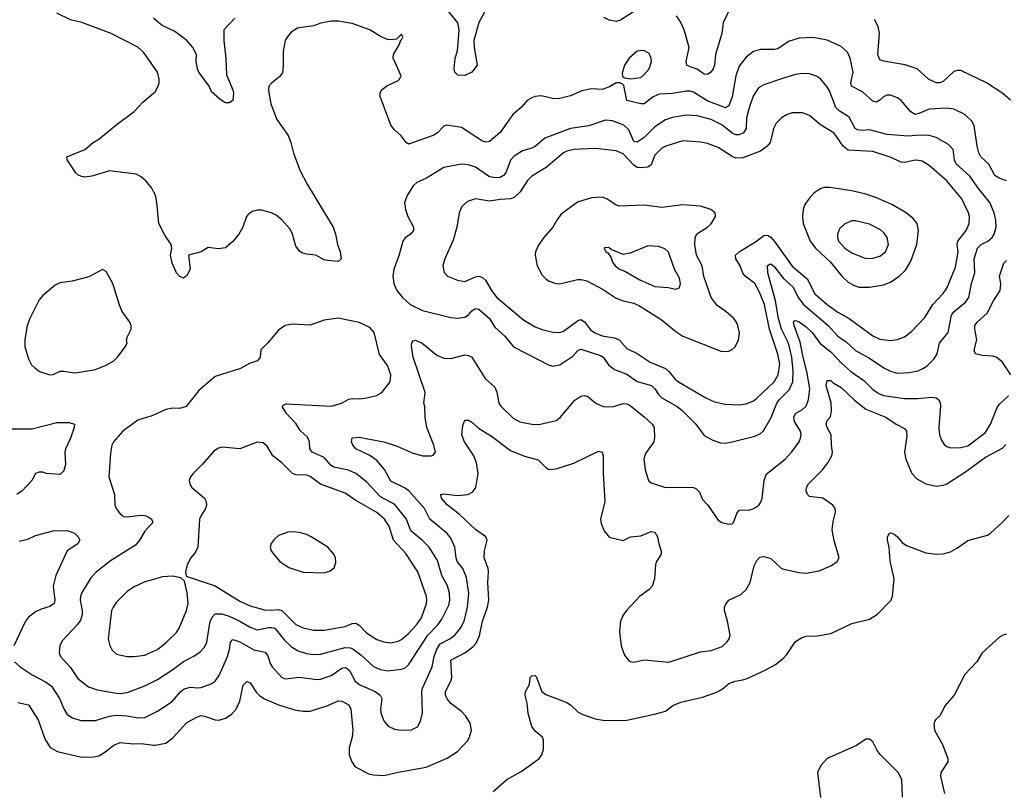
# Model space of a CAD drawing. Header units: inches. Extents: x 1834610 to 2027685, y 642842 to 774116.
# Tile 283 of 632: x 1909239 to 1914837, y 751129 to 755508. Entities that reach past the tile are written whole.
import ezdxf

# ---------------------------------------------------------------- set-up
doc = ezdxf.new("R2010")
doc.units = ezdxf.units.IN
doc.header["$MEASUREMENT"] = 0
doc.layers.add('B9705', color=7, linetype='Continuous')
doc.layers.add('B9715', color=7, linetype='Continuous')

msp = doc.modelspace()

# ---------------------------------------------------------------- linework, layer by layer
at = {"layer": 'B9705', "color": 5}
for points, elevation in [([(1910000, 755241.8), (1909943.9, 755323.9), (1909910, 755352.4), (1909759.3, 755430), (1909591.8, 755491.8), (1909528.5, 755508.5), (1909450, 755545.8)], 540), ([(1910000, 754533), (1909991, 754551), (1909958, 754590), (1909930, 754614.5), (1909902, 754630), (1909750, 754649.7), (1909650, 754618.7), (1909610, 754614), (1909590, 754617), (1909570, 754626), (1909558.3, 754638.3), (1909508.9, 754711.1), (1909508, 754730), (1909609, 754770), (1909656, 754810), (1909690, 754830.4), (1909785.1, 754910), (1909890, 754986), (1909939.7, 755040.3), (1910000, 755090.5)], 540), ([(1909170, 753184.1), (1909310, 753182.9), (1909450, 753219), (1909519.6, 753219.6), (1909550.5, 753210), (1909548.4, 753190), (1909528.8, 753130), (1909499, 753070), (1909495.8, 753050), (1909499, 752981), (1909490, 752945.2), (1909470, 752924.5), (1909390, 752929.5), (1909370, 752937), (1909350, 752937), (1909330, 752929.3), (1909308, 752890), (1909254, 752830), (1909222.4, 752810)], 540), ([(1910000, 753261.7), (1909985.1, 753254.9), (1909910, 753233), (1909826.4, 753170), (1909772.2, 753110), (1909763.1, 753090), (1909755.3, 753044.7), (1909746.3, 752910), (1909778.3, 752810), (1909779.5, 752750), (1909788.5, 752730), (1909810, 752700.5), (1909830, 752685.3), (1909850, 752682.6), (1909926.7, 752693.3), (1909950.2, 752690.2), (1909970, 752683.7), (1909988.2, 752670), (1909995.5, 752650), (1909950, 752601.6), (1909920.7, 752550), (1909897.8, 752522.2), (1909750.3, 752430), (1909672.7, 752367.3), (1909643.2, 752336.8), (1909590.2, 752250), (1909584.1, 752230), (1909583.5, 752210), (1909594.8, 752150), (1909593.5, 752126.5), (1909584.2, 752095.8), (1909568.2, 752071.8), (1909481.4, 751978.6), (1909467.6, 751950), (1909464.4, 751910), (1909470.3, 751890), (1909527.6, 751827.6), (1909570, 751765.2), (1909630, 751716.9), (1909679, 751699), (1909790, 751680.6), (1909810, 751678.5), (1909850, 751684.1), (1909950, 751723.2), (1910000, 751747.1)], 560), ([(1909235.3, 752544.7), (1909284.6, 752555.4), (1909330, 752576.4), (1909430, 752604.4), (1909510, 752605.2), (1909550, 752590.3), (1909572.2, 752570), (1909581.3, 752550), (1909570.4, 752530), (1909509.2, 752490), (1909444.7, 752350), (1909430.2, 752290), (1909438.9, 752210), (1909434.9, 752190), (1909410, 752174.2), (1909360.7, 752159.3), (1909330, 752143.1), (1909290, 752112.1), (1909271.5, 752090), (1909206, 751950)], 540), ([(1910000, 752327.4), (1909950, 752312.8), (1909890, 752284.4), (1909850, 752259.1), (1909790, 752198.9), (1909770.2, 752170), (1909762, 752150), (1909743.1, 751990), (1909751.5, 751951.5), (1909764.7, 751924.7), (1909790, 751902.6), (1909850, 751890.2), (1909890, 751889.2), (1909950, 751896.5), (1910000, 751919.3)], 580), ([(1909210, 751858.4), (1909242.6, 751830), (1909310, 751785.2), (1909386, 751746), (1909420.3, 751720.3), (1909466.4, 751650), (1909490, 751592.4), (1909510, 751559.5), (1909540.1, 751540.1), (1909586.2, 751526.2), (1909670, 751526.4), (1909750, 751550.9), (1909790, 751555.7), (1909850, 751552.7), (1909910, 751540.1), (1909950, 751542.2), (1910000, 751567)], 540), ([(1909228.7, 751628.7), (1909290, 751614.3), (1909344.7, 751530), (1909381.7, 751421.7), (1909413, 751373), (1909453.4, 751350), (1909590, 751317.6), (1909661.6, 751318.4), (1909690, 751325.5), (1909718.3, 751341.7), (1909774.8, 751385.2), (1909810, 751401.1), (1909887.1, 751392.9), (1909930, 751394.7), (1910000, 751386.2)], 520)]:
    msp.add_lwpolyline(points, dxfattribs=dict(at, elevation=elevation))
at = {"layer": 'B9705', "color": 5, "elevation": 560}
msp.add_lwpolyline([(1909710, 754088.7), (1909632.4, 754047.6), (1909536.7, 754023.3), (1909467.7, 754012.3), (1909440.5, 753999.5), (1909370, 753941.6), (1909350, 753917), (1909297, 753810), (1909282, 753770), (1909268.5, 753690), (1909268.4, 753650), (1909290, 753581), (1909307.2, 753547.2), (1909327.1, 753527.1), (1909351, 753510), (1909410, 753490.4), (1909430, 753492.4), (1909470, 753510.3), (1909490, 753511.8), (1909550, 753502.3), (1909590, 753507.4), (1909670, 753521.3), (1909730, 753544.4), (1909774.5, 753570), (1909795.6, 753590), (1909839.3, 753650), (1909849.3, 753670), (1909847, 753690), (1909851.9, 753708.1), (1909872.3, 753750), (1909872, 753770), (1909864.5, 753790), (1909822, 753850), (1909806.5, 753886.5), (1909769.3, 754010), (1909730, 754078)], close=True, dxfattribs=at)
at = {"layer": 'B9715', "color": 5}
for points, elevation in [([(1911913.4, 755610), (1911850, 755493), (1911820.2, 755390), (1911822.2, 755350), (1911840.4, 755250), (1911810, 755209.5), (1911770, 755192), (1911730, 755192.3), (1911712.3, 755210), (1911708.5, 755228.5), (1911715.5, 755290), (1911727.9, 755332.1), (1911736.1, 755423.9), (1911736.7, 755450), (1911730, 755491.3), (1911667.4, 755567.4)], 520), ([(1912750, 755565.7), (1912654.9, 755505.1), (1912630, 755497.7), (1912590, 755506.2), (1912560.1, 755520.1)], 520), ([(1913276.1, 755570), (1913237.8, 755490), (1913230.8, 755430), (1913195.3, 755310), (1913189.1, 755250), (1913182.3, 755230), (1913168.4, 755210), (1913150, 755197.7), (1913130, 755199.3), (1913090, 755228.2), (1913050, 755239.8), (1913031.5, 755250), (1913029, 755270), (1913045.1, 755350), (1913017, 755450), (1912995.5, 755495.5), (1912972.8, 755530)], 520), ([(1910462.9, 755517.1), (1910400.3, 755450), (1910399.6, 755390), (1910411.3, 755288.7), (1910414.2, 755194.2), (1910450, 755110.8), (1910454.3, 755090), (1910450, 755049), (1910430, 755036), (1910410, 755036), (1910400.7, 755040.7), (1910376.5, 755056.5), (1910330, 755099), (1910316.2, 755130), (1910258.3, 755210), (1910249.7, 755230), (1910242, 755270), (1910243.5, 755310), (1910223, 755350), (1910190, 755389.6), (1910122, 755442), (1910050, 755474.7), (1910030, 755489.7), (1910000, 755517.2)], 520), ([(1914871.3, 755051.3), (1914828.4, 755088.4), (1914736, 755150), (1914590, 755219.3), (1914570, 755219.8), (1914550, 755213.3), (1914490, 755157.7), (1914470, 755149.2), (1914450, 755149.9), (1914405.1, 755170), (1914341.2, 755230), (1914272.3, 755252.3), (1914150, 755273.3), (1914130, 755280.5), (1914117.2, 755310), (1914127.8, 755430), (1914120.4, 755470), (1914098.3, 755510)], 520), ([(1914850, 754591.8), (1914807.8, 754607.8), (1914782.7, 754622.7), (1914748, 754688), (1914703.5, 754730), (1914692.3, 754752.3), (1914683, 754790), (1914666.3, 754906.3), (1914652.2, 754932.2), (1914611.6, 754970), (1914550, 755000.4), (1914510, 755005.3), (1914410, 755000.7), (1914350, 754974.7), (1914330, 754970.6), (1914305.1, 754985.1), (1914250, 755049.8), (1914230, 755064.1), (1914190, 755079.3), (1914170, 755078.8), (1914150.4, 755070), (1914130, 755050.9), (1914110, 755040.4), (1914090, 755045.3), (1914030, 755099.1), (1913967.5, 755130), (1913963.9, 755150), (1913977.8, 755210), (1913960.3, 755290), (1913944.4, 755324.4), (1913910, 755356.9), (1913830, 755391.7), (1913750, 755406.8), (1913670, 755402.8), (1913610, 755385.5), (1913550, 755343.7), (1913530, 755338.3), (1913450, 755339.3), (1913410, 755327.1), (1913370, 755295.4), (1913330, 755244.7), (1913310.1, 755190), (1913289.2, 755070.8), (1913270, 755018.9), (1913252.5, 755007.5), (1913146.6, 755046.6), (1913070, 755095.8), (1913050, 755102.3), (1913030, 755103), (1912950, 755088.7), (1912874.6, 755085.4), (1912839.6, 755070), (1912790, 755031.1), (1912769.8, 755029.8), (1912690, 755049.6), (1912674, 755134), (1912664.1, 755144.1), (1912650, 755149.4), (1912630, 755149.4), (1912592.4, 755127.6), (1912550, 755110.9), (1912490, 755115.3), (1912435.2, 755104.8), (1912370, 755075.1), (1912310, 755059.7), (1912278.3, 755058.3), (1912204.7, 755075.3), (1912170, 755071.6), (1912150, 755064.2), (1912124.4, 755050), (1912090.2, 755009.8), (1912042, 754970), (1911970, 754866.9), (1911910, 754816), (1911890, 754813.1), (1911870, 754818.2), (1911750, 754896), (1911670, 754909.6), (1911650, 754902.9), (1911613.7, 754866.3), (1911590.2, 754849.8), (1911450, 754800.5), (1911436.2, 754810), (1911408.8, 754848.8), (1911370, 754882), (1911348.5, 754910), (1911288.4, 755071.6), (1911288.4, 755091.6), (1911296.2, 755110), (1911330, 755134), (1911390, 755162.8), (1911399, 755170), (1911408.7, 755190), (1911362.7, 755290), (1911365.2, 755310), (1911399, 755370), (1911406, 755394), (1911410, 755394), (1911418, 755410), (1911410, 755426), (1911382, 755398), (1911350, 755393.2), (1911330, 755396), (1911290, 755413.6), (1911229, 755450), (1911130, 755486), (1911050, 755499.7), (1911010, 755499.7), (1910951.5, 755488.5), (1910910, 755473), (1910819.4, 755460.6), (1910783, 755437), (1910759.3, 755410), (1910748.4, 755390), (1910737.6, 755330), (1910737.6, 755242.4), (1910733, 755207), (1910717.1, 755182.9), (1910672.7, 755150), (1910655.3, 755130), (1910653, 755107), (1910666.2, 755030), (1910700.7, 754940.7), (1910764.9, 754850), (1910780.9, 754810), (1910795.8, 754750), (1910833.2, 754650), (1910873, 754573), (1911021.3, 754330), (1911034.9, 754290), (1911045.5, 754230), (1911060.5, 754190), (1911066, 754150), (1911050, 754134), (1910990, 754139.5), (1910970, 754144.5), (1910922, 754170), (1910870, 754175.1), (1910843.1, 754183.1), (1910830, 754192.3), (1910810, 754221.2), (1910789.7, 754290), (1910777.2, 754317.2), (1910730, 754371.3), (1910697.8, 754397.8), (1910670.8, 754410.8), (1910614.2, 754425.8), (1910590, 754426.3), (1910561.1, 754418.9), (1910537.7, 754402.2), (1910528.4, 754390), (1910508, 754330), (1910484.9, 754290), (1910451.8, 754248.2), (1910410, 754212.7), (1910370, 754206), (1910310, 754214), (1910270, 754189.2), (1910198, 754170), (1910207.7, 754090), (1910190, 754054), (1910170, 754039), (1910150, 754049.2), (1910130, 754069.2), (1910105.2, 754125.2), (1910097.4, 754170), (1910104.5, 754210), (1910099.5, 754230), (1910064.1, 754284.1), (1910029.7, 754350.3), (1910018.9, 754470), (1910011, 754511), (1910000, 754533)], 540), ([(1910000, 755090.5), (1910010, 755098.8), (1910027.3, 755130), (1910031.3, 755150), (1910033, 755170), (1910021.7, 755210), (1910000, 755241.8)], 540), ([(1914873, 753490), (1914824, 753564), (1914789.7, 753589.7), (1914770, 753596.9), (1914710, 753600.4), (1914673.2, 753610), (1914666, 753630), (1914681.3, 753690), (1914668.4, 753750), (1914669.8, 753770), (1914681.8, 753790), (1914739.7, 753840.3), (1914775.4, 753910), (1914813.2, 753970), (1914816.2, 754010), (1914809.8, 754050), (1914834.7, 754125.3), (1914850, 754140.2)], 540), ([(1910000, 751747.1), (1910022.2, 751757.8), (1910110, 751815.8), (1910170, 751861.7), (1910229.3, 751890.7), (1910265, 751915), (1910290, 751943.1), (1910302.3, 751970), (1910322.8, 752090), (1910338.6, 752121.4), (1910350, 752131.7), (1910388.6, 752131.4), (1910430, 752118.6), (1910490.8, 752090.8), (1910550, 752055.3), (1910590, 752041.1), (1910653.6, 752053.6), (1910670, 752055.1), (1910690, 752050.1), (1910743.2, 751983.2), (1910784.4, 751944.4), (1910821.7, 751921.7), (1910870, 751906.5), (1910910, 751900.7), (1910950, 751902.2), (1911090, 751940.7), (1911118.3, 751938.3), (1911132.4, 751932.4), (1911177.9, 751897.9), (1911250, 751832.9), (1911290, 751816), (1911331.6, 751808.4), (1911410, 751817.6), (1911430, 751825.8), (1911450, 751842.8), (1911559.7, 752010), (1911616.5, 752070), (1911639.4, 752100.6), (1911679.7, 752180.3), (1911685.3, 752210), (1911683.6, 752250), (1911671.2, 752291.2), (1911639.2, 752350), (1911614.5, 752434.5), (1911566.4, 752510), (1911529.5, 752549.5), (1911462.8, 752602.8), (1911437.6, 752670), (1911372.7, 752752.7), (1911290, 752796.9), (1911210, 752882), (1911150, 752929), (1911108.8, 752948.8), (1911024.9, 752964.9), (1911010, 752974.2), (1910970, 753020.3), (1910902.6, 753050), (1910888.1, 753070), (1910886.6, 753110), (1910876.2, 753136.2), (1910833.4, 753173.4), (1910811, 753211), (1910756.4, 753270), (1910732.3, 753310), (1910740.8, 753319.2), (1910755.1, 753324.9), (1911010, 753312.9), (1911069.5, 753330), (1911110, 753351.6), (1911130, 753356.1), (1911170, 753353.6), (1911203, 753357), (1911267.5, 753372.5), (1911298.4, 753390), (1911346, 753450), (1911349.7, 753490), (1911330, 753543.7), (1911284.9, 753604.9), (1911254.8, 753730), (1911230, 753758.7), (1911170, 753788), (1911050, 753811.5), (1910970, 753800.5), (1910890, 753772.6), (1910790, 753778.7), (1910748.7, 753771.3), (1910710, 753743.7), (1910650, 753672.3), (1910610, 753632.3), (1910606, 753590), (1910590.8, 753570), (1910545.9, 753554.1), (1910494.2, 753525.8), (1910350, 753480.9), (1910258.3, 753401.7), (1910184.7, 753310), (1910150, 753298), (1910110, 753300.7), (1910070, 753294), (1910000, 753261.7)], 560), ([(1910000, 751567), (1910022, 751578), (1910106.1, 751633.9), (1910155.1, 751690), (1910174.9, 751705.1), (1910210, 751715.5), (1910250, 751710.9), (1910270, 751713.7), (1910326.8, 751733.2), (1910350.9, 751750), (1910374.5, 751785.5), (1910420.6, 751890), (1910432.7, 751930), (1910438, 751970), (1910450, 751986.5), (1910490, 751973.5), (1910570, 751926.7), (1910634.1, 751914.1), (1910650, 751892.7), (1910662.6, 751850), (1910674, 751830), (1910730, 751770.4), (1910750, 751762), (1910828.9, 751771.1), (1910930, 751758.2), (1910950, 751760.2), (1911010, 751781.7), (1911070, 751822.6), (1911090, 751826.2), (1911101.2, 751821.2), (1911114.4, 751810), (1911146.5, 751750), (1911168.4, 751730), (1911259.6, 751690), (1911289.2, 751670), (1911297.1, 751650), (1911290.2, 751590), (1911292.2, 751570), (1911310, 751523.8), (1911333.5, 751493.5), (1911370, 751476.9), (1911410, 751471.5), (1911466.5, 751473.5), (1911500.9, 751490), (1911518.2, 751521.8), (1911528.5, 751570), (1911525.7, 751690), (1911529.2, 751710), (1911584.6, 751830), (1911595.8, 751890), (1911610, 751931.3), (1911630, 751961.5), (1911684.5, 751990), (1911712.2, 752010), (1911744.7, 752050), (1911765.4, 752090), (1911785.7, 752170), (1911792.1, 752247.9), (1911778.9, 752338.9), (1911759.4, 752390), (1911727.2, 752430), (1911719.9, 752450), (1911713.6, 752510), (1911690, 752561.1), (1911670, 752588.7), (1911571.5, 752670), (1911541.3, 752730), (1911451, 752831), (1911427.5, 752847.5), (1911350, 752885.7), (1911312.5, 752952.5), (1911270, 753003.7), (1911230, 753032.5), (1911149.7, 753070), (1911133.3, 753090), (1911125.1, 753110), (1911130, 753132.4), (1911170, 753136), (1911310, 753108.8), (1911384.7, 753084.7), (1911470, 753047.7), (1911530, 753030.3), (1911578, 753030), (1911590, 753034), (1911603.7, 753050), (1911593.6, 753090), (1911553.7, 753190), (1911543.5, 753250), (1911542, 753310), (1911536.4, 753330), (1911543.4, 753390), (1911475.7, 753590), (1911467.3, 753652.7), (1911467.9, 753672.1), (1911476.6, 753683.4), (1911490, 753686.3), (1911526.7, 753670), (1911610, 753601.3), (1911650, 753584.2), (1911690, 753583.2), (1911770, 753603.1), (1911790, 753600.4), (1911810, 753590.6), (1911886.3, 753470), (1911939.5, 753419.5), (1911951, 753391), (1911963.6, 753330), (1911973.3, 753313.3), (1912044, 753244), (1912083.3, 753223.2), (1912150, 753209.3), (1912190, 753207.3), (1912289.8, 753230.2), (1912312.3, 753247.7), (1912394.5, 753345.5), (1912430, 753369.1), (1912450, 753372.9), (1912470, 753367.2), (1912514.9, 753330), (1912556, 753310), (1912610, 753308.4), (1912670, 753327.3), (1912690, 753325.4), (1912710, 753315), (1912790, 753251.4), (1912834.6, 753210), (1912846.3, 753190), (1912847.6, 753132.4), (1912843.7, 753110), (1912797.1, 753042.9), (1912787.9, 753012.1), (1912794.3, 752950), (1912814, 752890), (1912830, 752876.5), (1912910, 752848.9), (1913051.2, 752851.2), (1913070.2, 752850.2), (1913083.6, 752843.6), (1913103.2, 752823.2), (1913121.6, 752781.6), (1913151.7, 752750), (1913210, 752664), (1913230.5, 752650.5), (1913270, 752641.6), (1913290, 752643.8), (1913297, 752650), (1913317, 752703), (1913330, 752721.3), (1913390, 752722.3), (1913412.7, 752730), (1913442, 752750), (1913453.2, 752766.8), (1913460.5, 752790), (1913470.9, 752889.1), (1913481.8, 752918.2), (1913490, 752930.4), (1913590, 753011.7), (1913628.4, 753051.6), (1913669.8, 753110), (1913677.2, 753130), (1913681.2, 753150), (1913678.4, 753170), (1913644.6, 753224.6), (1913641, 753250), (1913649.4, 753270.6), (1913690, 753293.7), (1913710, 753312.8), (1913723.4, 753350), (1913731.3, 753410), (1913715, 753510), (1913692.6, 753590), (1913675.4, 753675.4), (1913641.2, 753770), (1913639.1, 753790), (1913643.2, 753796.8), (1913650, 753799.6), (1913670, 753792.2), (1913710, 753763.5), (1913745.3, 753730), (1913790, 753668), (1913850, 753620.8), (1913913.8, 753553.8), (1913964.2, 753510), (1914038.3, 753458.3), (1914090, 753407.6), (1914123.3, 753383.3), (1914150, 753373.2), (1914270, 753354.8), (1914345.3, 753354.7), (1914423.6, 753363.6), (1914450, 753358.7), (1914463, 753350), (1914472.7, 753332.7), (1914474.3, 753314.3), (1914465.2, 753190), (1914468.9, 753148.9), (1914478.9, 753118.9), (1914495.1, 753095.1), (1914510, 753083.1), (1914530, 753076), (1914590, 753076.6), (1914630, 753086.8), (1914730, 753161.8), (1914759, 753210), (1914795.3, 753304.7), (1914810, 753324), (1914860.5, 753370)], 540), ([(1910000, 751386.2), (1910010, 751384.9), (1910070, 751397.7), (1910110, 751426.3), (1910190, 751513.4), (1910250, 751547.3), (1910270, 751553.2), (1910290, 751551.2), (1910350, 751529.1), (1910371.8, 751528.2), (1910410, 751538.3), (1910440.7, 751559.3), (1910470, 751590.4), (1910490, 751636.3), (1910510, 751725.5), (1910530, 751747.2), (1910550, 751738.9), (1910585.7, 751685.7), (1910605.3, 751665.3), (1910630, 751648.8), (1910710, 751614.3), (1910810, 751585.2), (1910850, 751578.4), (1910890, 751578.4), (1910991.8, 751610), (1911050, 751636.5), (1911070, 751636.2), (1911110, 751613.8), (1911122.2, 751590), (1911133.4, 751470), (1911129.1, 751430), (1911113.1, 751370), (1911112.2, 751330), (1911127.2, 751290), (1911145, 751265), (1911221.7, 751221.7), (1911250, 751215.9), (1911310, 751213.2), (1911390, 751232.8), (1911550, 751260.2), (1911670, 751311.1), (1911728.5, 751350), (1911784.2, 751410), (1911796.4, 751430), (1911808.5, 751470), (1911799.7, 751510), (1911775.8, 751550), (1911750, 751577.7), (1911690, 751622.7), (1911670, 751648.3), (1911659.8, 751670), (1911659.4, 751690), (1911690.6, 751750), (1911696.5, 751770), (1911690.9, 751869.1), (1911770.3, 751909.7), (1911816.1, 751943.9), (1911834.9, 751965.1), (1911853.1, 752006.9), (1911869.9, 752090), (1911899.4, 752170), (1911906.1, 752210), (1911901.2, 752310), (1911905, 752370), (1911902.3, 752390), (1911879.9, 752450), (1911882.4, 752490), (1911896.8, 752550), (1911889.8, 752569.8), (1911830, 752610.8), (1911737.5, 752697.5), (1911670, 752752), (1911637.3, 752790), (1911633.2, 752806.8), (1911634, 752810), (1911647, 752813), (1911730, 752803.5), (1911786, 752810), (1911815.5, 752824.5), (1911832.3, 752850), (1911846.1, 752930), (1911836.7, 752990), (1911820.6, 753030), (1911767, 753110), (1911753.3, 753150), (1911758.6, 753201.4), (1911770, 753233.4), (1911790, 753232), (1911810, 753220.3), (1911847.9, 753187.9), (1911922, 753142), (1912030, 753060.2), (1912108.8, 753028.8), (1912187.6, 753007.6), (1912230, 752963.7), (1912250, 752952.9), (1912290, 752956.2), (1912390, 752988.1), (1912530, 753057.1), (1912550.2, 753050.2), (1912556.5, 753030), (1912556.8, 752930), (1912566.5, 752770), (1912541.6, 752670), (1912545.1, 752645.1), (1912562.8, 752602.8), (1912590, 752568), (1912670, 752548.5), (1912710.9, 752569.1), (1912770, 752575.8), (1912830, 752599.6), (1912850, 752595.3), (1912865.4, 752570), (1912872, 752530), (1912886.9, 752490), (1912886, 752470), (1912858.6, 752430), (1912853.2, 752410), (1912847.5, 752330), (1912835.2, 752290), (1912817.4, 752270), (1912762.7, 752230), (1912690, 752153), (1912671.9, 752128.1), (1912654.9, 752090), (1912649.2, 752030), (1912657.7, 751950), (1912677.8, 751897.8), (1912698, 751870), (1912710, 751861.3), (1912730, 751857.4), (1912790, 751871), (1912930, 751857.2), (1913110, 751916.8), (1913170, 751924.4), (1913232.9, 751947.1), (1913259.8, 751970), (1913273.1, 751990), (1913278.2, 752010), (1913263.1, 752090), (1913245.3, 752150), (1913246.3, 752170), (1913253.1, 752186.9), (1913271.1, 752210), (1913338, 752242), (1913369.2, 752270.8), (1913392.3, 752310), (1913415.4, 752404.6), (1913430, 752434.4), (1913446.5, 752453.5), (1913470, 752457.2), (1913510, 752446.4), (1913570, 752390.2), (1913590, 752382.9), (1913670, 752366.3), (1913710, 752362.7), (1913784.7, 752375.3), (1913854.2, 752405.8), (1913887.3, 752430), (1913898.4, 752450), (1913869.1, 752549.1), (1913858.9, 752610), (1913863.7, 752656.3), (1913877.7, 752710), (1913876, 752730), (1913862, 752750), (1913804.5, 752790), (1913730, 752798.4), (1913718.4, 752810), (1913709.4, 752830), (1913711.5, 752850), (1913723.6, 752870), (1913802.6, 752950), (1913833.3, 752990), (1913856.4, 753030), (1913860.5, 753050), (1913854, 753090), (1913852.2, 753150), (1913829.8, 753190), (1913823.7, 753210), (1913829.8, 753230), (1913848, 753252), (1913854.2, 753285.8), (1913851.6, 753331.6), (1913824.7, 753430), (1913830, 753458), (1913850, 753458.5), (1913864.5, 753444.5), (1913910, 753418.2), (1913985.3, 753345.3), (1914050, 753295.1), (1914162.6, 753250), (1914222, 753210), (1914270, 753184.2), (1914280.2, 753170), (1914283.5, 753143.5), (1914268.5, 753050), (1914276.9, 753010), (1914310.2, 752930), (1914339.2, 752899.2), (1914390, 752871.4), (1914450, 752858.2), (1914490, 752862.8), (1914510, 752871.2), (1914610, 752934.6), (1914730, 753023), (1914825.9, 753074.1), (1914846.1, 753093.9)], 520), ([(1911930, 751122.9), (1912009.3, 751190.7), (1912090, 751236.2), (1912157.2, 751282.8), (1912191.5, 751310), (1912208.2, 751330), (1912217.6, 751362.4), (1912216.4, 751416.4), (1912210.5, 751430.5), (1912170, 751465.2), (1912150, 751491.5), (1912130, 751566), (1912123.8, 751623.8), (1912113, 751670), (1912115.1, 751690), (1912137, 751730), (1912141.2, 751770), (1912150, 751778.8), (1912170, 751781), (1912175.9, 751775.9), (1912207.7, 751690), (1912230, 751674), (1912350, 751627), (1912370, 751614.6), (1912413.7, 751573.7), (1912440.3, 751560.3), (1912510, 751534.9), (1912566.5, 751526.5), (1912690, 751527.6), (1912856.6, 751563.4), (1912910, 751578.4), (1912952.3, 751610), (1912997.2, 751630), (1913121.4, 751658.6), (1913196, 751684), (1913230, 751702), (1913270, 751735.1), (1913307.3, 751750), (1913350, 751755.9), (1913375.4, 751764.6), (1913484.7, 751815.3), (1913535.4, 751844.6), (1913580.8, 751879.2), (1913599.9, 751900.1), (1913650, 751974), (1913683.8, 751996.2), (1913710, 752004), (1913773.3, 752006.7), (1913850, 752019.6), (1913970, 752076.9), (1914070, 752102.3), (1914116.4, 752130), (1914191.6, 752208.4), (1914201.5, 752230), (1914211.5, 752330), (1914187.9, 752432.1), (1914181.4, 752510), (1914172.8, 752550), (1914171.8, 752570), (1914184, 752590), (1914190, 752592.2), (1914210, 752583.7), (1914230, 752568.8), (1914256.4, 752536.4), (1914280.5, 752520.5), (1914390, 752479.1), (1914450, 752470.2), (1914490, 752472.9), (1914530, 752484.6), (1914570, 752506.3), (1914630, 752548.4), (1914740.3, 752579.7), (1914757.6, 752590), (1914824.7, 752650), (1914862, 752690)], 480), ([(1910000, 751919.3), (1910023.5, 751930), (1910073.7, 751970), (1910130, 752026.3), (1910146.6, 752050), (1910186.6, 752150), (1910196.4, 752190), (1910192.1, 752252.1), (1910176.6, 752316.6), (1910156, 752336), (1910110, 752345.6), (1910050, 752342), (1910000, 752327.4)], 580), ([(1914850, 752015.4), (1914830, 752011.2), (1914810, 751998.7), (1914711.8, 751910), (1914680.4, 751859.6), (1914612.7, 751787.3), (1914551.8, 751670), (1914501.3, 751610), (1914470, 751552.3), (1914444.9, 751530), (1914439.9, 751520.1), (1914435.5, 751504.5), (1914440.3, 751470), (1914484.6, 751390), (1914515.6, 751310), (1914516.5, 751290), (1914475.8, 751230), (1914474.7, 751210), (1914495.9, 751110)], 480), ([(1914257.7, 751090), (1914253.5, 751190), (1914232.9, 751230), (1914131.6, 751331.6), (1914114.8, 751354.8), (1914090, 751404.5), (1914070, 751419.6), (1914050, 751419.6), (1913996, 751384), (1913830.4, 751310), (1913793.7, 751270), (1913774, 751230), (1913791.4, 751088.6)], 480)]:
    msp.add_lwpolyline(points, dxfattribs=dict(at, elevation=elevation))
for points, elevation in [([(1912773.6, 755333.6), (1912750, 755329.5), (1912703.8, 755290), (1912678.4, 755250), (1912664.5, 755204.5), (1912666.4, 755186.4), (1912678, 755178), (1912713.2, 755173.2), (1912770, 755180.9), (1912790, 755196.5), (1912816.9, 755230), (1912831.2, 755270), (1912829.6, 755290), (1912817.1, 755317.1), (1912791.7, 755331.7)], 540), ([(1913690, 755202.7), (1913650, 755196.2), (1913570, 755173.2), (1913470, 755138.2), (1913439.3, 755120.7), (1913410, 755076.9), (1913390, 755020.7), (1913371.3, 754950), (1913368.7, 754890), (1913354.5, 754865.5), (1913330, 754854), (1913310, 754854), (1913290, 754864.5), (1913230, 754911), (1913170, 754941.6), (1913090, 754963), (1913030, 754965.2), (1912950, 754953.4), (1912910, 754938.6), (1912850, 754899.8), (1912790, 754839.4), (1912750, 754811.5), (1912730, 754816.8), (1912702.2, 754882.2), (1912673.5, 754910), (1912610, 754933.3), (1912570, 754937.1), (1912475.3, 754904.7), (1912370, 754890.5), (1912223.9, 754836.1), (1912170, 754787.3), (1912150, 754777.5), (1912096.9, 754763.1), (1912050, 754732.1), (1912030, 754709.7), (1912002.1, 754637.9), (1911990, 754623.5), (1911970, 754612.5), (1911948, 754610), (1911910, 754615.9), (1911830, 754670.7), (1911790, 754684.4), (1911750, 754688), (1911650, 754669), (1911551.6, 754608.4), (1911497.4, 754582.6), (1911476.5, 754563.5), (1911441.3, 754510), (1911427, 754470), (1911431.8, 754430), (1911445.2, 754390), (1911477.4, 754330), (1911477.6, 754310), (1911460.5, 754290), (1911431.3, 754268.7), (1911418, 754250), (1911394.3, 754165.7), (1911366, 754090), (1911360.3, 754050), (1911366, 754010), (1911384.2, 753970), (1911414.9, 753930), (1911458.9, 753890), (1911530, 753855.2), (1911690, 753816.8), (1911730, 753812.7), (1911770, 753817.2), (1911790, 753831.5), (1911810, 753854.7), (1911830, 753866.9), (1911850, 753863.9), (1911909.3, 753810), (1911941.3, 753761.3), (1911997.4, 753710), (1912046.4, 753650), (1912250, 753544.9), (1912270, 753540.3), (1912310, 753546.7), (1912383.7, 753596.3), (1912411.5, 753628.5), (1912430, 753636), (1912540.6, 753600.6), (1912556.5, 753590), (1912587.4, 753547.4), (1912620.2, 753520.2), (1912690, 753494.5), (1912750, 753451.6), (1912830.2, 753430), (1912850, 753411.3), (1912870, 753378.6), (1912890, 753358.5), (1912976.5, 753310), (1913002.9, 753290), (1913083.1, 753210), (1913130, 753145.5), (1913179.6, 753119.6), (1913223.8, 753103.8), (1913250, 753101.7), (1913290, 753109), (1913418.4, 753141.6), (1913450, 753156.1), (1913468.5, 753171.5), (1913512.3, 753247.7), (1913543.6, 753330), (1913558, 753350), (1913614.6, 753405.4), (1913634.1, 753450), (1913636.9, 753510), (1913627.9, 753590), (1913609.2, 753670), (1913570.6, 753750), (1913552.1, 753810), (1913536, 753910), (1913492.9, 754070), (1913489.8, 754110.2), (1913501.1, 754118.9), (1913510, 754120.9), (1913530, 754103.2), (1913579.4, 754039.4), (1913633.9, 753990), (1913667.3, 753927.3), (1913692.6, 753892.6), (1913835.7, 753770), (1913890, 753709.4), (1913937, 753677), (1913990, 753628.8), (1914070, 753585.5), (1914151.5, 753530), (1914190, 753510.9), (1914230, 753500.5), (1914296.8, 753503.2), (1914346.2, 753513.8), (1914374.5, 753525.5), (1914398.5, 753541.5), (1914438.5, 753581.5), (1914454.2, 753610), (1914468.9, 753670), (1914517.4, 753730), (1914536, 753830), (1914550.8, 753850), (1914617, 753903), (1914634.8, 753930), (1914649.9, 754010), (1914669.2, 754070), (1914665.9, 754150), (1914684.9, 754210), (1914706, 754230), (1914743.5, 754250), (1914768, 754270), (1914779.8, 754290), (1914789.9, 754330), (1914788.4, 754370), (1914779.2, 754410), (1914754.3, 754470), (1914690, 754549), (1914640, 754620), (1914563.4, 754690), (1914553.5, 754710), (1914545.3, 754770), (1914519.4, 754799.4), (1914450, 754838.6), (1914410, 754849.9), (1914350, 754852.5), (1914290, 754846.3), (1914170, 754855.2), (1914070, 754881.9), (1914030, 754879.3), (1914002.7, 754882.7), (1913989.8, 754890), (1913954.1, 754954.1), (1913898.8, 754990), (1913878.8, 755010), (1913843.5, 755103.5), (1913828.6, 755128.6), (1913792, 755172), (1913770, 755187.4), (1913730, 755200.4)], 560), ([(1913690, 754979.2), (1913630, 754978.7), (1913602, 754970), (1913570, 754951.1), (1913540.4, 754919.6), (1913524.4, 754890), (1913506, 754810), (1913489.3, 754790), (1913450, 754761.7), (1913350, 754722.9), (1913310, 754722.4), (1913290, 754730.5), (1913210, 754781.3), (1913150, 754805.7), (1913110, 754813.3), (1913010, 754819.8), (1912913, 754790), (1912890, 754777.4), (1912850, 754738.9), (1912830, 754684.5), (1912810, 754669.9), (1912770, 754667.1), (1912750, 754669.3), (1912730, 754680.9), (1912670, 754745.9), (1912630, 754763.6), (1912510, 754777.2), (1912390, 754771.2), (1912350, 754761.7), (1912330, 754752.2), (1912231.9, 754668.1), (1912150, 754619.4), (1912126, 754594), (1912084.8, 754530), (1912050, 754497.5), (1912030, 754489.9), (1911970, 754487.4), (1911910, 754478), (1911830, 754489.8), (1911784.8, 754475.2), (1911753.5, 754446.5), (1911738.5, 754410), (1911724.4, 754330), (1911704, 754256), (1911657, 754150), (1911645.3, 754110), (1911652, 754072), (1911671.6, 754051.6), (1911728.2, 754028.2), (1911770, 754021.3), (1911830, 754047), (1911850, 754050.1), (1911870, 754044), (1911888.2, 754028.2), (1911920.5, 753970), (1911951, 753930), (1912103.5, 753803.5), (1912170, 753762), (1912210, 753747.1), (1912270, 753733.2), (1912310, 753730.9), (1912330, 753738.2), (1912410, 753797.1), (1912430, 753804.5), (1912450, 753792.1), (1912485.2, 753745.2), (1912508, 753728), (1912550, 753711.8), (1912620.5, 753700.5), (1912647.4, 753690), (1912690, 753639.8), (1912750, 753611.3), (1912822.9, 753562.9), (1912910, 753525.9), (1912930.1, 753510), (1912965.9, 753465.9), (1912984.4, 753450), (1913139.5, 753359.5), (1913190, 753337.4), (1913250, 753323.2), (1913330, 753319), (1913370, 753325.8), (1913410, 753342.7), (1913430, 753356.6), (1913527.5, 753450), (1913551.2, 753490), (1913560.5, 753550), (1913550, 753608.3), (1913502.5, 753750), (1913473, 753890), (1913443.9, 753963.9), (1913418.4, 754010), (1913362.8, 754050), (1913350, 754068.3), (1913335.8, 754110), (1913309.9, 754150), (1913309.5, 754170.5), (1913328.8, 754190), (1913428.3, 754250), (1913470, 754281.3), (1913490, 754283.8), (1913510, 754271.9), (1913530, 754248.2), (1913630, 754106.8), (1913715.4, 754035.4), (1913758.9, 753950), (1913829.1, 753889.1), (1913890, 753846.8), (1913955.2, 753810), (1914090, 753712.2), (1914130, 753693.5), (1914190, 753684.5), (1914230, 753691.1), (1914270, 753706.2), (1914310, 753736.9), (1914384.6, 753815.4), (1914430, 753890.2), (1914490, 753953), (1914510, 753982), (1914558.8, 754101.2), (1914574.1, 754190), (1914569.4, 754230), (1914571.7, 754250), (1914619.1, 754310), (1914637.3, 754350), (1914638.7, 754390), (1914633.6, 754410), (1914594.6, 754490), (1914510, 754593.2), (1914410, 754680.3), (1914370, 754704), (1914350, 754709), (1914330, 754709.8), (1914270, 754697.2), (1914250, 754698.1), (1914187.6, 754727.6), (1914090, 754758.5), (1913950, 754767.3), (1913920.9, 754790), (1913870, 754863.7), (1913791.3, 754911.3), (1913730, 754963.5)], 580), ([(1913845, 754555), (1913810, 754554.6), (1913791.9, 754548.1), (1913756.4, 754523.6), (1913726.8, 754493.2), (1913702.2, 754457.8), (1913692.4, 754430), (1913689.3, 754390), (1913692.6, 754350), (1913733.9, 754250), (1913763.2, 754210), (1913848.8, 754130), (1913914, 754050), (1913950, 754016.8), (1913979, 753999), (1914009.3, 753989.3), (1914070, 753989), (1914150, 754001.6), (1914190, 754016.1), (1914239.8, 754050), (1914274.5, 754085.5), (1914304.5, 754135.5), (1914338.6, 754230), (1914348.3, 754310), (1914341.1, 754350), (1914319.4, 754379.4), (1914279.7, 754410), (1914198.2, 754458.2), (1914110, 754495.6), (1914050, 754516.5), (1913970, 754536.8)], 620), ([(1912550, 754499.8), (1912490, 754496.5), (1912410, 754471.8), (1912317.3, 754402.7), (1912292.3, 754370), (1912270.7, 754329.3), (1912219.2, 754270), (1912191.2, 754230), (1912172.4, 754190), (1912169.1, 754170), (1912180.8, 754110), (1912210, 754056.4), (1912230, 754035.3), (1912250, 754023.1), (1912286.8, 754010), (1912310, 754007.2), (1912410, 754031.7), (1912432, 754032), (1912463.8, 754023.8), (1912555.7, 753975.7), (1912630, 753926.3), (1912670, 753911.4), (1912730, 753897.2), (1912762.5, 753882.5), (1912885.5, 753805.5), (1912970, 753735.6), (1913010, 753710.2), (1913230, 753623.6), (1913270, 753624.4), (1913290, 753633.7), (1913306.3, 753650), (1913326.4, 753690), (1913330.6, 753729.4), (1913321.7, 753770), (1913314.3, 753790), (1913299.3, 753810), (1913253.1, 753850), (1913203.8, 753883.8), (1913169.9, 753929.9), (1913129.5, 754049.5), (1913118.5, 754110), (1913087.2, 754170), (1913077.7, 754230), (1913078.4, 754270), (1913089.1, 754290.9), (1913149.6, 754330), (1913170, 754348.9), (1913194, 754390), (1913192.3, 754410), (1913169.2, 754430), (1913110, 754447.8), (1913010, 754455.6), (1912890, 754440.6), (1912790, 754453.6), (1912650, 754449.2), (1912630, 754454.9), (1912576.9, 754490)], 620), ([(1913990, 754366.2), (1913970, 754366), (1913930, 754348.4), (1913900, 754320), (1913888, 754290), (1913888.2, 754270), (1913894.4, 754250), (1913930, 754209.2), (1913970, 754184.2), (1914050, 754151.8), (1914090, 754153.4), (1914130, 754164.6), (1914160.5, 754190), (1914177.6, 754230), (1914170.8, 754270), (1914154.7, 754294.7), (1914133.7, 754313.7), (1914070, 754345.6)], 640), ([(1912810, 754222.4), (1912710, 754182), (1912670, 754173.2), (1912602, 754202), (1912590, 754212.7), (1912570, 754214), (1912562, 754210), (1912572, 754190), (1912582.8, 754182.8), (1912599.3, 754159.3), (1912610, 754131.3), (1912624.9, 754110), (1912650, 754090.6), (1912679, 754079), (1912764.9, 754030), (1912850, 753991.5), (1912926.3, 753986.3), (1912970, 753977.1), (1912990, 753984.9), (1912995.6, 754010), (1912990, 754039.3), (1912962, 754090), (1912927.3, 754187.3), (1912906.2, 754206.2), (1912870, 754219.7)], 640), ([(1910590, 753106.6), (1910490, 753069.8), (1910390, 753078.2), (1910370, 753074.2), (1910343.1, 753056.9), (1910278.5, 752981.5), (1910225.5, 752930), (1910210.5, 752910), (1910203, 752890), (1910206, 752870), (1910217.1, 752850), (1910290.1, 752790.1), (1910300.2, 752770), (1910301.3, 752750), (1910294.9, 752730), (1910270, 752691.5), (1910262.3, 752670), (1910251.3, 752510), (1910238.4, 752481.6), (1910212.7, 752450), (1910190.4, 752410), (1910182, 752370), (1910186.4, 752346.4), (1910350, 752291), (1910490, 752203.7), (1910550, 752177.9), (1910630, 752155.3), (1910670, 752153.2), (1910710, 752157.4), (1910730, 752151.3), (1910810, 752071.7), (1910850, 752051.6), (1910910, 752039.3), (1910970, 752039), (1911090, 752059.2), (1911130, 752076.6), (1911150, 752078.1), (1911170, 752066.7), (1911210, 752024.8), (1911270, 751986.5), (1911310, 751972.8), (1911350, 751967.7), (1911390, 751976), (1911410, 751986.8), (1911450, 752020.2), (1911495.2, 752070), (1911524.2, 752110), (1911551.6, 752190), (1911553.5, 752210), (1911551.6, 752230), (1911503.4, 752370), (1911435.2, 752475.2), (1911363.9, 752550), (1911340.2, 752630), (1911313.6, 752670), (1911270, 752707.9), (1911150, 752776.5), (1911090, 752817.4), (1910950, 752869.2), (1910890, 752912.2), (1910870, 752919.5), (1910810, 752921.7), (1910790, 752929.8), (1910730, 752989.8), (1910677.6, 753030), (1910645.2, 753085.2), (1910624, 753104)], 580), ([(1910790, 752598), (1910764, 752596), (1910710, 752576.2), (1910685.2, 752554.8), (1910669, 752531), (1910663.7, 752510), (1910668.7, 752490), (1910677.4, 752477.4), (1910718.7, 752430), (1910770, 752394.4), (1910850, 752367.8), (1910970, 752364.9), (1911003.6, 752376.4), (1911026.1, 752393.9), (1911036.6, 752423.4), (1911034, 752450), (1911025.7, 752470), (1910991.1, 752511.1), (1910896.9, 752570), (1910870, 752582.6), (1910830, 752593.5)], 620)]:
    msp.add_lwpolyline(points, close=True, dxfattribs=dict(at, elevation=elevation))

doc.saveas('drawing.dxf')
